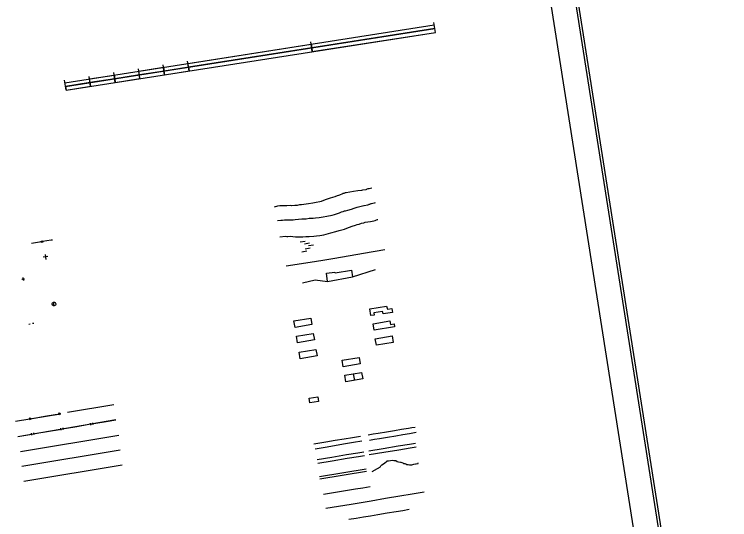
# Model space of a CAD drawing. Extents: x 643342 to 646936, y 5873857 to 5876103.
# Drawn here: x 646362 to 646936, y 5874738 to 5875143 of the extents above; entities that cross this region are included whole.
import ezdxf

# ---------------------------------------------------------------- set-up
doc = ezdxf.new("R2010")
doc.units = 0
for name, color, linetype in [('Niveau 10', 7, 'Continuous'), ('Niveau 19', 7, 'Continuous'), ('Niveau 21', 7, 'Continuous'), ('Niveau 22', 7, 'Continuous'), ('Niveau 26', 7, 'Continuous'), ('Niveau 31', 7, 'Continuous'), ('Niveau 34', 7, 'Continuous'), ('Niveau 36', 7, 'Continuous'), ('Niveau 37', 7, 'Continuous'), ('Niveau 38', 7, 'Continuous'), ('Niveau 4', 7, 'Continuous'), ('Niveau 41', 7, 'Continuous'), ('Niveau 6', 7, 'Continuous'), ('Niveau 60', 7, 'Continuous'), ('Niveau 63', 7, 'Continuous')]:
    doc.layers.add(name, color=color, linetype=linetype)

msp = doc.modelspace()

# ---------------------------------------------------------------- linework, layer by layer
at = {"layer": 'Niveau 10'}
msp.add_lwpolyline([(646613.41, 5874928.79), (646612.53, 5874935.23), (646619.36, 5874936.29), (646619.47, 5874935.69), (646632.72, 5874937.75), (646633.56, 5874932.39)], dxfattribs=at)
at = {"layer": 'Niveau 19'}
for points in [[(646646.46, 5874792.88), (646658.16, 5874794.81), (646670.05, 5874796.78), (646679.17, 5874798.28), (646683.97, 5874799.03)], [(646646.94, 5874789.91), (646658.63, 5874791.85), (646670.53, 5874793.82), (646679.65, 5874795.31), (646684.44, 5874796.08)]]:
    msp.add_lwpolyline(points, dxfattribs=at)
at = {"layer": 'Niveau 21'}
for p, q in [((646369.27, 5874931.79), (646369.62, 5874929.57)), ((646368.33, 5874930.5), (646370.55, 5874930.86)), ((646370.06, 5874930.24), (646368.85, 5874931.12)), ((646369.01, 5874930.06), (646369.88, 5874931.28))]:
    msp.add_line(p, q, dxfattribs=at)
for points in [[(646646.17, 5874805.76), (646650.13, 5874806.41), (646654.1, 5874807.06), (646660.68, 5874808.16), (646667.25, 5874809.25), (646672.82, 5874810.16), (646678.36, 5874811.08), (646681, 5874811.53), (646683.64, 5874811.95)], [(646647.07, 5874801.54), (646651.04, 5874802.19), (646655, 5874802.86), (646661.58, 5874803.95), (646668.15, 5874805.03), (646673.71, 5874805.95), (646679.24, 5874806.87), (646681.89, 5874807.3), (646684.53, 5874807.75)], [(646602.52, 5874798.54), (646607.35, 5874799.33), (646612.2, 5874800.12), (646619.52, 5874801.36), (646626.82, 5874802.56), (646633.41, 5874803.64), (646639.97, 5874804.74)], [(646603.45, 5874794.64), (646608.29, 5874795.44), (646613.14, 5874796.23), (646620.44, 5874797.46), (646627.77, 5874798.68), (646634.36, 5874799.74), (646640.9, 5874800.82)], [(646605.09, 5874785.99), (646616.78, 5874787.93), (646628.66, 5874789.89), (646637.78, 5874791.39), (646642.57, 5874792.15)], [(646605.57, 5874783.03), (646617.28, 5874784.98), (646629.16, 5874786.94), (646638.26, 5874788.43), (646643.05, 5874789.18)], [(646610.19, 5874758.15), (646616.68, 5874759.21), (646623.15, 5874760.29), (646629.45, 5874761.33), (646635.79, 5874762.38), (646641.72, 5874763.36), (646647.66, 5874764.34)], [(646612.06, 5874746.91), (646622.2, 5874748.56), (646632.35, 5874750.25), (646640.42, 5874751.6), (646648.5, 5874752.94), (646660.01, 5874754.83), (646671.49, 5874756.72), (646681.2, 5874758.33), (646690.93, 5874759.94)]]:
    msp.add_lwpolyline(points, dxfattribs=at)
at = {"layer": 'Niveau 22'}
for points in [[(646649.18, 5874776.27), (646653.47, 5874778.69), (646655.83, 5874780.04), (646656.05, 5874780.34), (646656.21, 5874780.83), (646657.12, 5874781.72), (646659.23, 5874783.02), (646661.06, 5874784.56), (646661.26, 5874784.84), (646662.27, 5874785), (646665.57, 5874785.55), (646666.69, 5874785.02), (646668.25, 5874785.02), (646669.36, 5874784.48), (646670.46, 5874784.17), (646672.06, 5874783.95), (646672.34, 5874783.76), (646673.72, 5874783.26), (646674.31, 5874782.86), (646675.35, 5874782.78), (646676.2, 5874782.43), (646677.08, 5874781.86), (646678.06, 5874782.02), (646679.17, 5874781.71), (646680.96, 5874781.77), (646682.75, 5874782.08), (646683.98, 5874782.51), (646684.48, 5874782.6), (646686, 5874782.84), (646686.16, 5874783.36)], [(646644.43, 5874778.32), (646607.07, 5874772.11)], [(646644.77, 5874776.32), (646607.3, 5874770.14)]]:
    msp.add_lwpolyline(points, dxfattribs=at)
at = {"layer": 'Niveau 26'}
msp.add_lwpolyline([(646630.45, 5874737.99), (646636.38, 5874738.96), (646642.31, 5874739.95), (646648.01, 5874740.88), (646653.68, 5874741.83), (646661.15, 5874743.06), (646668.59, 5874744.29), (646673.77, 5874745.15), (646678.96, 5874746.01)], dxfattribs=at)
at = {"layer": 'Niveau 31'}
msp.add_line((646634.09, 5874854.59), (646634.95, 5874849.41), dxfattribs=at)
for points in [[(646647.33, 5874906.69), (646660.75, 5874908.9), (646661.41, 5874906.48), (646665.13, 5874907.1), (646665.67, 5874903.8), (646657.94, 5874902.7), (646657.64, 5874904.57), (646650.56, 5874903.63), (646650.88, 5874901.75), (646648.19, 5874901.51), (646647.33, 5874906.69)], [(646586.53, 5874897.03), (646599.96, 5874899.25), (646600.81, 5874894.08), (646587.4, 5874891.87), (646586.53, 5874897.03)], [(646650.04, 5874894.81), (646663.47, 5874897.01), (646663.91, 5874894.31), (646666.78, 5874894.79), (646667.18, 5874892.33), (646650.9, 5874889.64), (646650.04, 5874894.81)], [(646588.63, 5874884.72), (646602.06, 5874886.96), (646602.92, 5874881.79), (646589.49, 5874879.56), (646588.63, 5874884.72)], [(646651.77, 5874882.82), (646665.2, 5874885.04), (646666.06, 5874879.88), (646652.63, 5874877.66), (646651.77, 5874882.82)], [(646590.74, 5874871.92), (646604.17, 5874874.13), (646605.02, 5874868.95), (646591.61, 5874866.75), (646590.74, 5874871.92)], [(646625.25, 5874865.49), (646638.69, 5874867.71), (646639.54, 5874862.53), (646626.11, 5874860.32), (646625.25, 5874865.49)], [(646627.39, 5874853.47), (646640.81, 5874855.7), (646641.66, 5874850.53), (646628.23, 5874848.3), (646627.39, 5874853.47)]]:
    msp.add_lwpolyline(points, dxfattribs=at)
at = {"layer": 'Niveau 34'}
for p, q in [((646387, 5874950.36), (646387.64, 5874946.41)), ((646389.29, 5874948.69), (646385.33, 5874948.08))]:
    msp.add_line(p, q, dxfattribs=at)
at = {"layer": 'Niveau 36'}
for p, q in [((646384.02, 5874960.47), (646376.15, 5874959.17)), ((646391.88, 5874961.76), (646385, 5874960.62)), ((646392.85, 5874961.93), (646391.88, 5874961.76)), ((646394.34, 5874909.14), (646393.85, 5874912.1)), ((646373.94, 5874894.46), (646374.93, 5874894.63)), ((646377.88, 5874895.1), (646376.91, 5874894.94))]:
    msp.add_line(p, q, dxfattribs=at)
msp.add_lwpolyline([(646384.91, 5874961.13), (646385.08, 5874960.14), (646384.1, 5874959.97), (646383.94, 5874960.97)], close=True, dxfattribs=at)
msp.add_lwpolyline([(646384.97, 5874960.25), (646384.19, 5874960.1), (646384.16, 5874960.29), (646384.91, 5874960.42), (646384.89, 5874960.61), (646384.14, 5874960.49), (646384.1, 5874960.7), (646384.84, 5874960.83), (646384.82, 5874960.98), (646384.09, 5874960.87)], dxfattribs=at)
msp.add_ellipse((646394.09, 5874910.62), major_axis=(-0.24, 1.48), ratio=0.999854, dxfattribs=at)
at = {"layer": 'Niveau 37'}
for p, q in [((646442.07, 5874829.73), (646405.02, 5874823.61)), ((646399.51, 5874821.95), (646397.88, 5874823.11)), ((646398.11, 5874821.72), (646399.28, 5874823.34)), ((646363.2, 5874816.67), (646399.42, 5874822.65)), ((646365.04, 5874804.48), (646443.82, 5874817.9)), ((646375.85, 5874818.04), (646374.22, 5874819.21)), ((646374.45, 5874817.81), (646375.62, 5874819.44)), ((646401.36, 5874811.38), (646401.62, 5874809.9)), ((646423.04, 5874815.07), (646423.29, 5874813.59)), ((646425.01, 5874815.41), (646425.26, 5874813.93)), ((646375.75, 5874807.02), (646376.01, 5874805.54)), ((646377.72, 5874807.35), (646377.98, 5874805.87)), ((646399.39, 5874811.04), (646399.65, 5874809.56))]:
    msp.add_line(p, q, dxfattribs=at)
for points in [[(646363.2, 5874816.67), (646373.06, 5874818.3)], [(646377, 5874818.95), (646386.86, 5874820.58)], [(646386.86, 5874820.58), (646396.72, 5874822.21)], [(646435.97, 5874816.51), (646443.83, 5874817.85)], [(646402.48, 5874810.81), (646412.33, 5874812.49)], [(646412.33, 5874812.49), (646422.18, 5874814.16)], [(646423.16, 5874814.33), (646425.13, 5874814.67)], [(646426.12, 5874814.83), (646435.97, 5874816.51)], [(646365.04, 5874804.43), (646374.89, 5874806.11)], [(646375.88, 5874806.28), (646377.85, 5874806.61)], [(646378.83, 5874806.78), (646388.68, 5874808.46)], [(646388.68, 5874808.46), (646398.54, 5874810.14)], [(646399.52, 5874810.3), (646401.49, 5874810.64)]]:
    msp.add_lwpolyline(points, dxfattribs=at)
at = {"layer": 'Niveau 38'}
msp.add_lwpolyline([(646598.72, 5874835.03), (646605.56, 5874836.15), (646606.19, 5874832.41), (646599.37, 5874831.28), (646598.72, 5874835.03)], dxfattribs=at)
at = {"layer": 'Niveau 4'}
for points in [[(646571.06, 5874988.65), (646573.66, 5874989.27), (646575.19, 5874989.54), (646576.56, 5874989.56), (646578.83, 5874989.51), (646580.85, 5874989.63), (646583.52, 5874989.85), (646584.48, 5874989.6), (646584.91, 5874989.64), (646587.13, 5874989.82), (646588.02, 5874989.97), (646589.37, 5874989.98), (646591.34, 5874990.28), (646592.7, 5874990.32), (646594.47, 5874990.6), (646598.2, 5874991.24), (646601.74, 5874991.8), (646604.37, 5874992.25), (646607.23, 5874992.71), (646608.74, 5874993.17), (646610.43, 5874993.88), (646612.56, 5874994.65), (646615.95, 5874995.87), (646619.64, 5874996.88), (646621.54, 5874997.63), (646622.43, 5874997.77), (646623.27, 5874998.13), (646625.81, 5874999.17), (646625.98, 5874999.44), (646626.87, 5874999.57), (646627.73, 5874999.93), (646628.37, 5875000.03), (646631.24, 5875000.5), (646634.3, 5875001.01), (646637.86, 5875001.61), (646640.95, 5875001.91), (646641.84, 5875002.05), (646644.48, 5875002.5), (646644.89, 5875002.76), (646645.32, 5875002.84), (646646.16, 5875003.18), (646646.83, 5875003.3), (646649.04, 5875003.67)], [(646573.32, 5874977.45), (646575.96, 5874977.91), (646577.32, 5874977.91), (646578.84, 5874978.18), (646579.09, 5874977.99), (646581.34, 5874978.16), (646584.51, 5874978.04), (646585.83, 5874978.24), (646587.42, 5874978.31), (646590.29, 5874978.57), (646592.98, 5874978.81), (646596.34, 5874978.94), (646598.77, 5874979.35), (646601.91, 5874979.43), (646603.91, 5874979.75), (646606.8, 5874980.04), (646610.08, 5874980.58), (646612.94, 5874981.06), (646617.09, 5874981.96), (646619.06, 5874982.28), (646620.56, 5874982.95), (646623.12, 5874983.8), (646624.58, 5874984.47), (646626.09, 5874984.92), (646626.93, 5874985.27), (646627.82, 5874985.42), (646629.75, 5874985.94), (646632.58, 5874986.65), (646634.72, 5874987.43), (646637.3, 5874988.24), (646640.54, 5874989.02), (646642.51, 5874989.53), (646642.94, 5874989.6), (646645.8, 5874990.07), (646646.64, 5874990.43), (646646.85, 5874990.69), (646647.27, 5874990.74), (646648.34, 5874991.14), (646648.76, 5874991.21), (646650.72, 5874991.76), (646651.17, 5874991.82), (646651.82, 5874991.92)], [(646575.3, 5874964.43), (646579.74, 5874964.94), (646580.7, 5874964.68), (646581.57, 5874964.82), (646583.6, 5874964.94), (646585.64, 5874964.64), (646587.73, 5874964.55), (646590.69, 5874964.42), (646593.61, 5874964.47), (646596.05, 5874964.69), (646598.75, 5874964.71), (646602.57, 5874964.91), (646604.55, 5874965.24), (646607.19, 5874965.68), (646610.51, 5874966.22), (646614.2, 5874967.03), (646616.14, 5874967.59), (646620.04, 5874968.64), (646622.83, 5874969.54), (646627.18, 5874970.65), (646629.06, 5874971.4), (646633.11, 5874972.91), (646635.9, 5874973.8), (646637.15, 5874974.45), (646638.7, 5874974.69), (646640.61, 5874975.43), (646642.59, 5874975.77), (646643.21, 5874976.07), (646643.65, 5874976.15), (646647.82, 5874976.84), (646650.7, 5874977.31), (646651.52, 5874977.67), (646652.18, 5874977.78), (646652.6, 5874978.04), (646653.45, 5874978.4), (646653.67, 5874978.44)], [(646580.42, 5874941.24), (646592.52, 5874943.11), (646604.59, 5874944.97), (646609.82, 5874945.77), (646617.67, 5874947.07), (646625.49, 5874948.42), (646642.38, 5874951.34), (646659.29, 5874954.29)], [(646593.52, 5874927.67), (646603.49, 5874930.05), (646613.41, 5874928.79), (646633.56, 5874932.39), (646651.95, 5874938.31)]]:
    msp.add_lwpolyline(points, dxfattribs=at)
at = {"layer": 'Niveau 41'}
for points in [[(646367.24, 5874792.33), (646446.11, 5874805.37)], [(646368.26, 5874780.61), (646447.13, 5874793.64)], [(646370.04, 5874768.63), (646448.91, 5874781.67)]]:
    msp.add_lwpolyline(points, dxfattribs=at)
at = {"layer": 'Niveau 6'}
for p, q in [((646591.64, 5874960.37), (646595.59, 5874961.04)), ((646594.92, 5874958.91), (646598.88, 5874959.58)), ((646595.61, 5874954.96), (646599.54, 5874955.62)), ((646598.22, 5874957.42), (646602.16, 5874958.1)), ((646592.97, 5874952.51), (646596.9, 5874953.17))]:
    msp.add_line(p, q, dxfattribs=at)
at = {"layer": 'Niveau 60'}
for points in [[(643342.09, 5875579.85), (646664.86, 5876102.57), (646935.9, 5874379.74), (643613.15, 5873856.99), (643342.1, 5875579.83)], [(643342.09, 5875579.85), (646664.86, 5876102.57), (646935.9, 5874379.74), (643613.15, 5873856.99), (643342.1, 5875579.83)], [(643342.09, 5875579.85), (646664.86, 5876102.57), (646935.9, 5874379.74), (643613.15, 5873856.99), (643342.1, 5875579.83)], [(643344.38, 5875578.18), (646663.19, 5876100.29), (646933.6, 5874381.38), (643614.81, 5873859.28), (643344.38, 5875578.18)], [(643344.38, 5875578.18), (646663.19, 5876100.29), (646933.6, 5874381.38), (643614.81, 5873859.28), (643344.38, 5875578.18)], [(643344.38, 5875578.18), (646663.19, 5876100.29), (646933.6, 5874381.38), (643614.81, 5873859.28), (643344.38, 5875578.18)], [(646417.19, 5874320.42), (646911.1, 5874398.11), (646647.07, 5876077.14), (646153.42, 5875999.51), (646417.52, 5874320.47)]]:
    msp.add_lwpolyline(points, dxfattribs=at)
at = {"layer": 'Niveau 63'}
for points in [[(646402.89, 5875088), (646699.06, 5875134.4)], [(646699.98, 5875128.45), (646698.75, 5875136.38)], [(646403.34, 5875085.04), (646699.53, 5875131.43)], [(646403.81, 5875082.07), (646699.98, 5875128.45)], [(646601.26, 5875113), (646600.02, 5875120.9)], [(646502.52, 5875097.54), (646501.31, 5875105.43)], [(646463.04, 5875091.35), (646461.81, 5875099.27)], [(646482.79, 5875094.45), (646481.54, 5875102.33)], [(646423.54, 5875085.17), (646422.33, 5875093.09)], [(646443.29, 5875088.24), (646442.07, 5875096.15)], [(646403.81, 5875082.07), (646402.57, 5875089.98)]]:
    msp.add_lwpolyline(points, dxfattribs=at)
for points in [[(646601.26, 5875113), (646699.97, 5875128.45), (646699.52, 5875131.47), (646600.81, 5875115.99)], [(646501.62, 5875103.53), (646600.4, 5875119), (646600.86, 5875116.11), (646502.09, 5875100.64)], [(646462.24, 5875097.37), (646481.88, 5875100.44), (646482.35, 5875097.44), (646462.72, 5875094.38)], [(646482.79, 5875094.45), (646502.69, 5875097.56), (646502.2, 5875100.55), (646482.32, 5875097.44)], [(646422.64, 5875091.09), (646442.38, 5875094.16), (646442.83, 5875091.25), (646423.1, 5875088.16)], [(646443.29, 5875088.24), (646463.07, 5875091.36), (646462.58, 5875094.35), (646442.83, 5875091.25)], [(646403.81, 5875082.07), (646423.55, 5875085.17), (646423.1, 5875088.16), (646403.33, 5875085.07)]]:
    msp.add_lwpolyline(points, close=True, dxfattribs=at)

doc.saveas('drawing.dxf')
